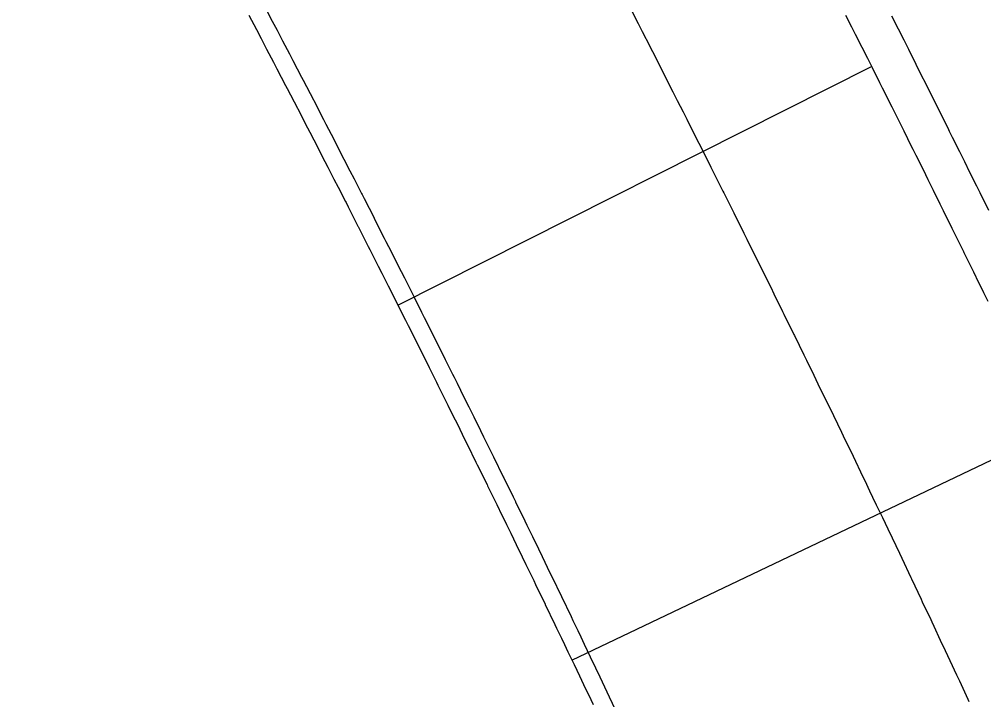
# Model space of a CAD drawing. Extents: x 2145147 to 2158018, y 137519 to 148068.
# Drawn here: x 2150641.62 to 2150677.38, y 141995.49 to 142020.72 of the extents above; entities that cross this region are included whole.
import ezdxf

# ---------------------------------------------------------------- set-up
doc = ezdxf.new("R2010")
doc.units = 0
for name, color, linetype in [('PR_Curb_Back', 7, 'Continuous'), ('PR_Curb_Face', 7, 'Continuous'), ('PR_Joint_Contraction', 7, 'Continuous'), ('PR_Joint_Long', 7, 'Continuous'), ('PR_Parapet', 7, 'Continuous'), ('PR_Phasing_Pavement_6', 7, 'Continuous'), ('PR_Road_Shoulder', 7, 'Continuous')]:
    doc.layers.add(name, color=color, linetype=linetype)

msp = doc.modelspace()

# ---------------------------------------------------------------- linework, layer by layer
at = {"layer": 'PR_Curb_Back'}
msp.add_lwpolyline([(2150650.137, 142020.87), (2150650.412, 142020.347), (2150650.591, 142020.004), (2150650.793, 142019.618), (2150651.044, 142019.137), (2150651.174, 142018.888), (2150651.495, 142018.269), (2150651.553, 142018.158), (2150651.932, 142017.427), (2150651.946, 142017.401), (2150652.31, 142016.696), (2150652.311, 142016.694), (2150652.395, 142016.532), (2150652.687, 142015.965), (2150652.843, 142015.662), (2150653.063, 142015.233), (2150653.289, 142014.792), (2150653.439, 142014.5), (2150653.715, 142013.96), (2150653.735, 142013.921), (2150653.813, 142013.768), (2150654.179, 142013.05), (2150654.187, 142013.034), (2150654.56, 142012.301), (2150654.622, 142012.178), (2150654.718, 142011.988), (2150654.932, 142011.567), (2150655.064, 142011.305), (2150655.303, 142010.832), (2150655.505, 142010.432), (2150655.673, 142010.097), (2150655.944, 142009.558), (2150656.042, 142009.362), (2150656.382, 142008.683), (2150656.411, 142008.626), (2150656.779, 142007.889), (2150656.819, 142007.808), (2150657.09, 142007.264), (2150657.145, 142007.153), (2150657.255, 142006.933), (2150657.511, 142006.416), (2150657.689, 142006.056), (2150657.876, 142005.678), (2150658.122, 142005.179), (2150658.24, 142004.94), (2150658.554, 142004.302), (2150658.604, 142004.202), (2150658.966, 142003.463), (2150658.985, 142003.424), (2150659.328, 142002.723), (2150659.415, 142002.545), (2150659.426, 142002.522), (2150659.688, 142001.984), (2150659.843, 142001.666), (2150660.048, 142001.244), (2150660.27, 142000.786), (2150660.407, 142000.503), (2150660.696, 141999.905), (2150660.765, 141999.762), (2150661.121, 141999.024), (2150661.122, 141999.021), (2150661.479, 141998.279), (2150661.544, 141998.142), (2150661.726, 141997.763), (2150661.834, 141997.537), (2150661.966, 141997.26), (2150662.189, 141996.794), (2150662.387, 141996.377), (2150662.543, 141996.051), (2150662.807, 141995.494), (2150662.895, 141995.307)], dxfattribs=at)
msp.add_lwpolyline([(2150650.137, 142020.87), (2150650.412, 142020.347), (2150650.591, 142020.004), (2150650.793, 142019.618), (2150651.044, 142019.137), (2150651.174, 142018.888), (2150651.495, 142018.269), (2150651.553, 142018.158), (2150651.932, 142017.427), (2150651.946, 142017.401), (2150652.31, 142016.696), (2150652.311, 142016.694), (2150652.395, 142016.532), (2150652.687, 142015.965), (2150652.843, 142015.662), (2150653.063, 142015.233), (2150653.289, 142014.792), (2150653.439, 142014.5), (2150653.715, 142013.96), (2150653.735, 142013.921), (2150653.813, 142013.768), (2150654.179, 142013.05), (2150654.187, 142013.034), (2150654.56, 142012.301), (2150654.622, 142012.178), (2150654.718, 142011.988), (2150654.932, 142011.567), (2150655.064, 142011.305), (2150655.303, 142010.832), (2150655.505, 142010.432), (2150655.673, 142010.097), (2150655.944, 142009.558), (2150656.042, 142009.362), (2150656.382, 142008.683), (2150656.411, 142008.626), (2150656.779, 142007.889), (2150656.819, 142007.808), (2150657.09, 142007.264), (2150657.145, 142007.153), (2150657.255, 142006.933), (2150657.511, 142006.416), (2150657.689, 142006.056), (2150657.876, 142005.678), (2150658.122, 142005.179), (2150658.24, 142004.94), (2150658.554, 142004.302), (2150658.604, 142004.202), (2150658.966, 142003.463), (2150658.985, 142003.424), (2150659.328, 142002.723), (2150659.415, 142002.545), (2150659.426, 142002.522), (2150659.688, 142001.984), (2150659.843, 142001.666), (2150660.048, 142001.244), (2150660.27, 142000.786), (2150660.407, 142000.503), (2150660.696, 141999.905), (2150660.765, 141999.762), (2150661.121, 141999.024), (2150661.122, 141999.021), (2150661.479, 141998.279), (2150661.544, 141998.142), (2150661.726, 141997.763), (2150661.834, 141997.537), (2150661.966, 141997.26), (2150662.189, 141996.794), (2150662.387, 141996.377), (2150662.543, 141996.051), (2150662.807, 141995.494), (2150662.895, 141995.307)], dxfattribs=at)
at = {"layer": 'PR_Curb_Face'}
msp.add_lwpolyline([(2150650.728, 142021.18), (2150651.002, 142020.656), (2150651.182, 142020.313), (2150651.384, 142019.926), (2150651.635, 142019.445), (2150651.765, 142019.196), (2150652.087, 142018.576), (2150652.145, 142018.465), (2150652.524, 142017.734), (2150652.538, 142017.707), (2150652.902, 142017.002), (2150652.903, 142017), (2150652.987, 142016.837), (2150653.28, 142016.27), (2150653.436, 142015.967), (2150653.657, 142015.537), (2150653.883, 142015.096), (2150654.032, 142014.804), (2150654.309, 142014.264), (2150654.329, 142014.224), (2150654.407, 142014.071), (2150654.773, 142013.352), (2150654.781, 142013.337), (2150655.154, 142012.602), (2150655.217, 142012.479), (2150655.313, 142012.29), (2150655.527, 142011.867), (2150655.659, 142011.606), (2150655.898, 142011.132), (2150656.1, 142010.732), (2150656.269, 142010.397), (2150656.54, 142009.857), (2150656.638, 142009.66), (2150656.978, 142008.982), (2150657.007, 142008.924), (2150657.375, 142008.187), (2150657.416, 142008.106), (2150657.687, 142007.561), (2150657.742, 142007.449), (2150657.852, 142007.229), (2150658.109, 142006.712), (2150658.287, 142006.352), (2150658.474, 142005.973), (2150658.72, 142005.474), (2150658.838, 142005.235), (2150659.153, 142004.596), (2150659.202, 142004.496), (2150659.565, 142003.756), (2150659.584, 142003.717), (2150659.927, 142003.016), (2150660.014, 142002.837), (2150660.025, 142002.815), (2150660.288, 142002.276), (2150660.443, 142001.957), (2150660.648, 142001.535), (2150660.87, 142001.076), (2150661.007, 142000.793), (2150661.297, 142000.195), (2150661.366, 142000.052), (2150661.722, 141999.313), (2150661.723, 141999.31), (2150662.08, 141998.567), (2150662.145, 141998.43), (2150662.327, 141998.051), (2150662.436, 141997.824), (2150662.568, 141997.547), (2150662.791, 141997.081), (2150662.989, 141996.664), (2150663.145, 141996.337), (2150663.41, 141995.779), (2150663.498, 141995.593), (2150663.828, 141994.894)], dxfattribs=at)
msp.add_lwpolyline([(2150650.728, 142021.18), (2150651.002, 142020.656), (2150651.182, 142020.313), (2150651.384, 142019.926), (2150651.635, 142019.445), (2150651.765, 142019.196), (2150652.087, 142018.576), (2150652.145, 142018.465), (2150652.524, 142017.734), (2150652.538, 142017.707), (2150652.902, 142017.002), (2150652.903, 142017), (2150652.987, 142016.837), (2150653.28, 142016.27), (2150653.436, 142015.967), (2150653.657, 142015.537), (2150653.883, 142015.096), (2150654.032, 142014.804), (2150654.309, 142014.264), (2150654.329, 142014.224), (2150654.407, 142014.071), (2150654.773, 142013.352), (2150654.781, 142013.337), (2150655.154, 142012.602), (2150655.217, 142012.479), (2150655.313, 142012.29), (2150655.527, 142011.867), (2150655.659, 142011.606), (2150655.898, 142011.132), (2150656.1, 142010.732), (2150656.269, 142010.397), (2150656.54, 142009.857), (2150656.638, 142009.66), (2150656.978, 142008.982), (2150657.007, 142008.924), (2150657.375, 142008.187), (2150657.416, 142008.106), (2150657.687, 142007.561), (2150657.742, 142007.449), (2150657.852, 142007.229), (2150658.109, 142006.712), (2150658.287, 142006.352), (2150658.474, 142005.973), (2150658.72, 142005.474), (2150658.838, 142005.235), (2150659.153, 142004.596), (2150659.202, 142004.496), (2150659.565, 142003.756), (2150659.584, 142003.717), (2150659.927, 142003.016), (2150660.014, 142002.837), (2150660.025, 142002.815), (2150660.288, 142002.276), (2150660.443, 142001.957), (2150660.648, 142001.535), (2150660.87, 142001.076), (2150661.007, 142000.793), (2150661.297, 142000.195), (2150661.366, 142000.052), (2150661.722, 141999.313), (2150661.723, 141999.31), (2150662.08, 141998.567), (2150662.145, 141998.43), (2150662.327, 141998.051), (2150662.436, 141997.824), (2150662.568, 141997.547), (2150662.791, 141997.081), (2150662.989, 141996.664), (2150663.145, 141996.337), (2150663.41, 141995.779), (2150663.498, 141995.593), (2150663.828, 141994.894)], dxfattribs=at)
at = {"layer": 'PR_Joint_Contraction'}
for p, q in [((2150655.659, 142010.125), (2150673.221, 142018.97)), ((2150655.659, 142010.125), (2150673.221, 142018.97)), ((2150662.114, 141996.95), (2150679.857, 142005.426)), ((2150662.114, 141996.95), (2150679.857, 142005.426))]:
    msp.add_line(p, q, dxfattribs=at)
at = {"layer": 'PR_Joint_Long'}
msp.add_lwpolyline([(2150664.332, 142021.017), (2150664.562, 142020.568), (2150664.714, 142020.272), (2150664.996, 142019.721), (2150665.016, 142019.682), (2150665.095, 142019.526), (2150665.468, 142018.794), (2150665.476, 142018.78), (2150665.856, 142018.031), (2150665.919, 142017.907), (2150666.017, 142017.714), (2150666.234, 142017.285), (2150666.369, 142017.019), (2150666.612, 142016.537), (2150666.817, 142016.129), (2150666.989, 142015.789), (2150667.265, 142015.239), (2150667.365, 142015.04), (2150667.711, 142014.349), (2150667.74, 142014.291), (2150668.115, 142013.54), (2150668.155, 142013.459), (2150668.432, 142012.904), (2150668.488, 142012.791), (2150668.599, 142012.567), (2150668.86, 142012.04), (2150669.042, 142011.675), (2150669.232, 142011.29), (2150669.483, 142010.782), (2150669.603, 142010.539), (2150669.923, 142009.888), (2150669.972, 142009.787), (2150670.342, 142009.034), (2150670.361, 142008.995), (2150670.71, 142008.281), (2150670.798, 142008.1), (2150670.809, 142008.077), (2150671.077, 142007.528), (2150671.234, 142007.205), (2150671.443, 142006.775), (2150671.669, 142006.309), (2150671.808, 142006.021), (2150672.103, 142005.412), (2150672.173, 142005.267), (2150672.536, 142004.515), (2150672.536, 142004.513), (2150672.9, 142003.756), (2150672.966, 142003.618), (2150673.151, 142003.231), (2150673.262, 142003.001), (2150673.396, 142002.72), (2150673.623, 142002.245), (2150673.825, 142001.82), (2150673.983, 142001.489), (2150674.252, 142000.921), (2150674.342, 142000.732), (2150674.678, 142000.02), (2150674.7, 141999.975), (2150675.058, 141999.216), (2150675.103, 141999.121), (2150675.415, 141998.458), (2150675.456, 141998.369), (2150675.526, 141998.219), (2150675.77, 141997.7), (2150675.949, 141997.317), (2150676.125, 141996.941), (2150676.37, 141996.415), (2150676.478, 141996.182), (2150676.79, 141995.511), (2150676.831, 141995.422)], dxfattribs=at)
msp.add_lwpolyline([(2150664.332, 142021.017), (2150664.562, 142020.568), (2150664.714, 142020.272), (2150664.996, 142019.721), (2150665.016, 142019.682), (2150665.095, 142019.526), (2150665.468, 142018.794), (2150665.476, 142018.78), (2150665.856, 142018.031), (2150665.919, 142017.907), (2150666.017, 142017.714), (2150666.234, 142017.285), (2150666.369, 142017.019), (2150666.612, 142016.537), (2150666.817, 142016.129), (2150666.989, 142015.789), (2150667.265, 142015.239), (2150667.365, 142015.04), (2150667.711, 142014.349), (2150667.74, 142014.291), (2150668.115, 142013.54), (2150668.155, 142013.459), (2150668.432, 142012.904), (2150668.488, 142012.791), (2150668.599, 142012.567), (2150668.86, 142012.04), (2150669.042, 142011.675), (2150669.232, 142011.29), (2150669.483, 142010.782), (2150669.603, 142010.539), (2150669.923, 142009.888), (2150669.972, 142009.787), (2150670.342, 142009.034), (2150670.361, 142008.995), (2150670.71, 142008.281), (2150670.798, 142008.1), (2150670.809, 142008.077), (2150671.077, 142007.528), (2150671.234, 142007.205), (2150671.443, 142006.775), (2150671.669, 142006.309), (2150671.808, 142006.021), (2150672.103, 142005.412), (2150672.173, 142005.267), (2150672.536, 142004.515), (2150672.536, 142004.513), (2150672.9, 142003.756), (2150672.966, 142003.618), (2150673.151, 142003.231), (2150673.262, 142003.001), (2150673.396, 142002.72), (2150673.623, 142002.245), (2150673.825, 142001.82), (2150673.983, 142001.489), (2150674.252, 142000.921), (2150674.342, 142000.732), (2150674.678, 142000.02), (2150674.7, 141999.975), (2150675.058, 141999.216), (2150675.103, 141999.121), (2150675.415, 141998.458), (2150675.456, 141998.369), (2150675.526, 141998.219), (2150675.77, 141997.7), (2150675.949, 141997.317), (2150676.125, 141996.941), (2150676.37, 141996.415), (2150676.478, 141996.182), (2150676.79, 141995.511), (2150676.831, 141995.422)], dxfattribs=at)
at = {"layer": 'PR_Parapet'}
msp.add_lwpolyline([(2150673.958, 142020.854), (2150674.204, 142020.367), (2150674.412, 142019.954), (2150674.586, 142019.609), (2150674.865, 142019.054), (2150674.966, 142018.852), (2150675.316, 142018.153), (2150675.346, 142018.094), (2150675.724, 142017.335), (2150675.766, 142017.252), (2150676.045, 142016.691), (2150676.102, 142016.576), (2150676.215, 142016.349), (2150676.479, 142015.817), (2150676.663, 142015.447), (2150676.855, 142015.057), (2150677.109, 142014.543), (2150677.23, 142014.297), (2150677.554, 142013.639)], dxfattribs=at)
msp.add_lwpolyline([(2150673.958, 142020.854), (2150674.204, 142020.367), (2150674.412, 142019.954), (2150674.586, 142019.609), (2150674.865, 142019.054), (2150674.966, 142018.852), (2150675.316, 142018.153), (2150675.346, 142018.094), (2150675.724, 142017.335), (2150675.766, 142017.252), (2150676.045, 142016.691), (2150676.102, 142016.576), (2150676.215, 142016.349), (2150676.479, 142015.817), (2150676.663, 142015.447), (2150676.855, 142015.057), (2150677.109, 142014.543), (2150677.23, 142014.297), (2150677.554, 142013.639)], dxfattribs=at)
at = {"layer": 'PR_Phasing_Pavement_6'}
for radius, start, end in [(1145.916, 0.501492, 56.564348), (1173.916, 12.107089, 25.758784), (1169.916, 7.998193, 25.758784)]:
    msp.add_arc((2149618.967, 141712.092), radius, start, end, dxfattribs=at)
at = {"layer": 'PR_Road_Shoulder'}
msp.add_lwpolyline([(2150672.258, 142020.877), (2150672.477, 142020.443), (2150672.613, 142020.174), (2150672.859, 142019.688), (2150673.066, 142019.277), (2150673.24, 142018.932), (2150673.518, 142018.378), (2150673.619, 142018.176), (2150673.968, 142017.479), (2150673.998, 142017.42), (2150674.376, 142016.663), (2150674.418, 142016.58), (2150674.696, 142016.02), (2150674.753, 142015.906), (2150674.866, 142015.679), (2150675.129, 142015.148), (2150675.312, 142014.778), (2150675.505, 142014.389), (2150675.758, 142013.877), (2150675.879, 142013.631), (2150676.202, 142012.975), (2150676.252, 142012.872), (2150676.625, 142012.112), (2150676.645, 142012.072), (2150676.997, 142011.352), (2150677.086, 142011.168), (2150677.098, 142011.145), (2150677.368, 142010.591), (2150677.527, 142010.264)], dxfattribs=at)
msp.add_lwpolyline([(2150672.258, 142020.877), (2150672.477, 142020.443), (2150672.613, 142020.174), (2150672.859, 142019.688), (2150673.066, 142019.277), (2150673.24, 142018.932), (2150673.518, 142018.378), (2150673.619, 142018.176), (2150673.968, 142017.479), (2150673.998, 142017.42), (2150674.376, 142016.663), (2150674.418, 142016.58), (2150674.696, 142016.02), (2150674.753, 142015.906), (2150674.866, 142015.679), (2150675.129, 142015.148), (2150675.312, 142014.778), (2150675.505, 142014.389), (2150675.758, 142013.877), (2150675.879, 142013.631), (2150676.202, 142012.975), (2150676.252, 142012.872), (2150676.625, 142012.112), (2150676.645, 142012.072), (2150676.997, 142011.352), (2150677.086, 142011.168), (2150677.098, 142011.145), (2150677.368, 142010.591), (2150677.527, 142010.264)], dxfattribs=at)

doc.saveas('drawing.dxf')
